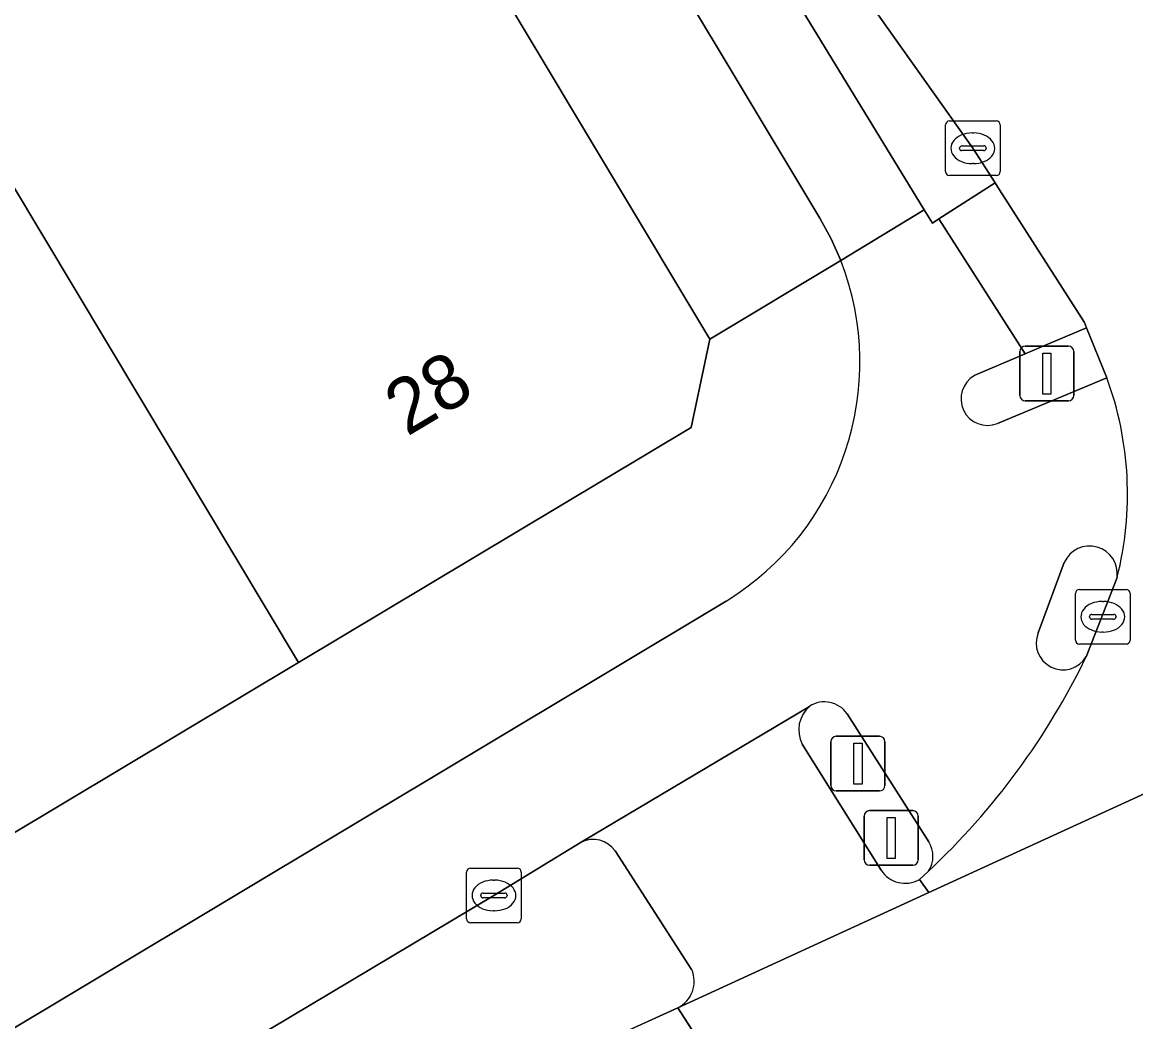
# Model space of a CAD drawing. Extents: x 159279 to 160377, y 384531 to 385888.
# Drawn here: x 160221.49 to 160241.84, y 384703.95 to 384722.23 of the extents above; entities that cross this region are included whole.
import ezdxf

# ---------------------------------------------------------------- set-up
doc = ezdxf.new("R2010")
doc.units = 0
for name, color, linetype in [('IMGEO_Drukknoppaal', 7, 'Continuous'), ('IMGEO_Fietspad_open', 7, 'Continuous'), ('IMGEO_Kolk', 7, 'Continuous'), ('IMGEO_Pand', 7, 'Continuous'), ('IMGEO_Pand_nummerreeks', 7, 'Continuous'), ('IMGEO_Rijbaan_lokaal_open', 7, 'Continuous'), ('IMGEO_Rijbaan_regionaal_gesloten', 7, 'Continuous'), ('IMGEO_Verkeerseiland_open', 7, 'Continuous'), ('IMGEO_Verkeersregelinstallatiepaal', 7, 'Continuous'), ('IMGEO_Voetpad_open', 7, 'Continuous')]:
    doc.layers.add(name, color=color, linetype=linetype)

msp = doc.modelspace()

# ---------------------------------------------------------------- linework, layer by layer
at = {"layer": 'IMGEO_Drukknoppaal'}
for p, q in [((160236.365, 384709.172), (160237.155, 384709.172)), ((160237.155, 384709.172), (160236.365, 384709.172)), ((160236.265, 384708.272), (160236.265, 384709.072)), ((160236.265, 384709.072), (160236.265, 384708.272)), ((160237.255, 384709.072), (160237.255, 384708.272)), ((160237.255, 384708.272), (160237.255, 384709.072)), ((160237.155, 384708.172), (160236.365, 384708.172)), ((160236.365, 384708.172), (160237.155, 384708.172))]:
    msp.add_line(p, q, dxfattribs=at)
msp.add_lwpolyline([(160236.685, 384709.047), (160236.835, 384709.047), (160236.835, 384708.297), (160236.685, 384708.297), (160236.685, 384709.047)], dxfattribs=at)
for centre, start, end in [((160236.365, 384709.072), 90, 180), ((160236.365, 384709.072), 90, 180), ((160237.155, 384709.072), 0, 90), ((160237.155, 384709.072), 360, 90), ((160236.365, 384708.272), 180, 270), ((160236.365, 384708.272), 180, 270), ((160237.155, 384708.272), 270, 0), ((160237.155, 384708.272), 270, 0)]:
    msp.add_arc(centre, 0.1, start, end, dxfattribs=at)
at = {"layer": 'IMGEO_Fietspad_open'}
for points in [[(160229.807, 384730.284), (160227.023, 384732.344), (160227.785, 384731.671), (160228.452, 384730.894), (160229.424, 384729.709), (160236.063, 384718.646), (160236.271, 384718.265), (160236.446, 384717.868), (160237.973, 384718.798), (160235.138, 384723.44)], [(160238.888, 384715.766), (160239.819, 384716.163), (160238.241, 384718.632), (160238.121, 384718.555), (160237.973, 384718.798), (160236.446, 384717.868)], [(160241.309, 384715.727), (160239.311, 384714.889)], [(160240.056, 384711.064), (160240.532, 384712.35)], [(160234.351, 384711.644), (160216.032, 384700.661), (160215.861, 384700.541), (160213.465, 384698.689), (160209.698, 384695.371)], [(160231.703, 384707.234), (160235.876, 384709.719)], [(160236.565, 384709.58), (160238.054, 384707.241)], [(160208.852, 384694.983), (160213.164, 384695.678), (160215.038, 384696.928), (160218.71, 384699.429), (160220.428, 384700.489), (160230.106, 384706.263), (160231.703, 384707.234)]]:
    msp.add_lwpolyline(points, dxfattribs=at)
for centre, radius, start, end in [((160231.682, 384716.007), 5.114, 301.4539, 21.3396), ((160239.132, 384715.343), 0.488, 119.949, 291.5495), ((160235.498, 384713.597), 6.19, 345.7594, 20.1328), ((160240.995, 384712.144), 0.507, 352.0197, 156.0581), ((160240.51, 384710.877), 0.491, 157.5733, 329.4535), ((160228.929, 384716.433), 13.335, 313.1594, 334.1886), ((160236.15, 384709.301), 0.5, 33.9369, 123.2514), ((160237.645, 384706.977), 0.487, 326.2717, 32.8716)]:
    msp.add_arc(centre, radius, start, end, dxfattribs=at)
at = {"layer": 'IMGEO_Kolk'}
for p, q in [((160238.36, 384719.496), (160238.36, 384720.348)), ((160238.435, 384720.422), (160239.287, 384720.422)), ((160239.361, 384720.348), (160239.361, 384719.496)), ((160238.848, 384720.202), (160238.873, 384720.202)), ((160238.662, 384719.965), (160239.06, 384719.965)), ((160238.619, 384719.916), (160238.619, 384719.928)), ((160239.057, 384719.879), (160238.659, 384719.879)), ((160239.103, 384719.928), (160239.103, 384719.916)), ((160238.871, 384719.642), (160238.846, 384719.642)), ((160239.287, 384719.422), (160238.435, 384719.422)), ((160240.81, 384711.856), (160241.662, 384711.856)), ((160240.735, 384710.93), (160240.735, 384711.782)), ((160241.223, 384711.636), (160241.248, 384711.636)), ((160241.736, 384711.782), (160241.736, 384710.93)), ((160241.037, 384711.399), (160241.435, 384711.399)), ((160240.994, 384711.35), (160240.994, 384711.362)), ((160241.432, 384711.313), (160241.034, 384711.313)), ((160241.478, 384711.362), (160241.478, 384711.35)), ((160241.246, 384711.076), (160241.221, 384711.076)), ((160241.662, 384710.856), (160240.81, 384710.856)), ((160229.681, 384706.761), (160230.533, 384706.761)), ((160229.606, 384705.835), (160229.606, 384706.687)), ((160230.094, 384706.541), (160230.119, 384706.541)), ((160230.607, 384706.687), (160230.607, 384705.835)), ((160229.908, 384706.304), (160230.306, 384706.304)), ((160229.865, 384706.255), (160229.865, 384706.267)), ((160230.303, 384706.218), (160229.905, 384706.218)), ((160230.349, 384706.267), (160230.349, 384706.255)), ((160230.117, 384705.981), (160230.092, 384705.981)), ((160230.533, 384705.761), (160229.681, 384705.761))]:
    msp.add_line(p, q, dxfattribs=at)
for points in [[(160238.36, 384719.496), (160238.36, 384720.348)], [(160238.435, 384720.422), (160239.287, 384720.422)], [(160239.361, 384720.348), (160239.361, 384719.496)], [(160239.287, 384719.422), (160238.435, 384719.422)], [(160240.81, 384711.856), (160241.662, 384711.856)], [(160240.735, 384710.93), (160240.735, 384711.782)], [(160241.736, 384711.782), (160241.736, 384710.93)], [(160241.662, 384710.856), (160240.81, 384710.856)], [(160229.681, 384706.761), (160230.533, 384706.761)], [(160229.606, 384705.835), (160229.606, 384706.687)], [(160230.607, 384706.687), (160230.607, 384705.835)], [(160230.533, 384705.761), (160229.681, 384705.761)]]:
    msp.add_lwpolyline(points, dxfattribs=at)
for centre, radius, start, end in [((160238.437, 384720.346), 0.0765, 91.552, 178.448), ((160238.437, 384720.346), 0.0765, 91.552, 178.448), ((160239.285, 384720.346), 0.0765, 1.552, 88.448), ((160239.285, 384720.346), 0.0765, 1.552, 88.448), ((160238.659, 384719.925), 0.0403, 85.8775, 175.7526), ((160239.064, 384719.927), 0.0386, 1.7309, 96.639), ((160238.656, 384719.915), 0.0366, 178.938, 274.7102), ((160239.06, 384719.922), 0.043, 264.8664, 352.4533), ((160238.437, 384719.498), 0.0765, 181.552, 268.448), ((160238.437, 384719.498), 0.0765, 181.552, 268.448), ((160239.285, 384719.498), 0.0765, 271.552, 358.448), ((160239.285, 384719.498), 0.0765, 271.552, 358.448), ((160240.812, 384711.78), 0.0765, 91.552, 178.448), ((160240.812, 384711.78), 0.0765, 91.552, 178.448), ((160241.66, 384711.78), 0.0765, 1.552, 88.448), ((160241.66, 384711.78), 0.0765, 1.552, 88.448), ((160241.034, 384711.359), 0.0403, 85.8775, 175.7526), ((160241.439, 384711.361), 0.0386, 1.7309, 96.639), ((160241.031, 384711.349), 0.0366, 178.938, 274.7102), ((160241.435, 384711.356), 0.043, 264.8664, 352.4533), ((160240.812, 384710.932), 0.0765, 181.552, 268.448), ((160240.812, 384710.932), 0.0765, 181.552, 268.448), ((160241.66, 384710.932), 0.0765, 271.552, 358.448), ((160241.66, 384710.932), 0.0765, 271.552, 358.448), ((160229.683, 384706.685), 0.0765, 91.552, 178.448), ((160229.683, 384706.685), 0.0765, 91.552, 178.448), ((160230.531, 384706.685), 0.0765, 1.552, 88.448), ((160230.531, 384706.685), 0.0765, 1.552, 88.448), ((160229.905, 384706.264), 0.0403, 85.8775, 175.7526), ((160230.31, 384706.266), 0.0386, 1.7309, 96.639), ((160229.902, 384706.254), 0.0366, 178.938, 274.7102), ((160230.306, 384706.261), 0.043, 264.8664, 352.4533), ((160229.683, 384705.837), 0.0765, 181.552, 268.448), ((160229.683, 384705.837), 0.0765, 181.552, 268.448), ((160230.531, 384705.837), 0.0765, 271.552, 358.448), ((160230.531, 384705.837), 0.0765, 271.552, 358.448)]:
    msp.add_arc(centre, radius, start, end, dxfattribs=at)
for centre, major_axis, ratio, start_param, end_param in [((160238.847, 384719.922), (-0.387, 0.002), 0.722429, 4.712389, 7.853982), ((160238.872, 384719.922), (-0.39, 0.002), 0.717154, 1.570796, 4.712389), ((160241.222, 384711.356), (-0.387, 0.002), 0.722429, 4.712389, 7.853982), ((160241.247, 384711.356), (-0.39, 0.002), 0.717154, 1.570796, 4.712389), ((160230.093, 384706.261), (-0.387, 0.002), 0.722429, 4.712389, 7.853982), ((160230.118, 384706.261), (-0.39, 0.002), 0.717154, 1.570796, 4.712389)]:
    msp.add_ellipse(centre, major_axis=major_axis, ratio=ratio, start_param=start_param, end_param=end_param, dxfattribs=at)
at = {"layer": 'IMGEO_Pand'}
for points in [[(160228.626, 384725.496), (160216.131, 384733.782), (160213.797, 384730.264), (160212.868, 384728.868), (160216.684, 384726.333), (160219.016, 384723.887), (160218.71, 384723.595), (160221.291, 384719.283), (160226.536, 384710.521), (160233.711, 384714.815), (160234.053, 384716.435)], [(160221.291, 384719.283), (160218.71, 384723.595), (160219.016, 384723.887), (160216.684, 384726.333), (160212.868, 384728.868), (160210.31, 384725.012), (160210.614, 384724.504), (160211.2, 384723.578), (160212.814, 384720.882), (160215.592, 384722.544), (160216.678, 384720.731), (160213.9, 384719.068), (160214.877, 384717.436), (160215.032, 384717.529), (160215.91, 384716.062), (160213.333, 384714.519), (160210.528, 384712.841), (160215.774, 384704.079), (160226.536, 384710.521)]]:
    msp.add_lwpolyline(points, close=True, dxfattribs=at)
at = {"layer": 'IMGEO_Rijbaan_lokaal_open'}
for points in [[(160234.789, 384725.506), (160235.686, 384724.407), (160235.865, 384724.154), (160238.861, 384719.922), (160239.269, 384719.29), (160239.349, 384719.165), (160240.902, 384716.738), (160240.941, 384716.641), (160241.309, 384715.727)], [(160238.05, 384706.706), (160237.883, 384706.552), (160238.055, 384706.313), (160265.014, 384718.672)], [(160241.497, 384712.074), (160240.933, 384710.627)]]:
    msp.add_lwpolyline(points, dxfattribs=at)
for centre, radius, start, end in [((160235.498, 384713.597), 6.19, 345.7594, 20.1328), ((160228.929, 384716.433), 13.335, 313.1594, 334.1886)]:
    msp.add_arc(centre, radius, start, end, dxfattribs=at)
at = {"layer": 'IMGEO_Rijbaan_regionaal_gesloten'}
for points in [[(160270.455, 384710.933), (160273.089, 384712.144), (160276.644, 384713.822), (160276.759, 384713.874), (160281.139, 384715.888), (160278.405, 384717.689), (160275.5, 384719.602), (160272.051, 384721.874), (160266.945, 384719.582), (160266.784, 384719.462), (160266.631, 384719.392), (160265.014, 384718.672), (160238.055, 384706.313), (160233.466, 384704.207), (160235.287, 384701.39), (160237.05, 384698.663), (160241.441, 384700.693), (160241.581, 384700.756), (160245.566, 384702.544), (160245.7, 384702.604), (160248.278, 384703.781)], [(160235.287, 384701.39), (160233.466, 384704.207), (160231.278, 384703.214), (160230.141, 384702.67), (160219.508, 384697.068), (160200.698, 384685.93), (160200.497, 384685.824), (160189.117, 384679.082), (160181.729, 384675.34), (160172.142, 384670.868), (160164.447, 384667.279), (160144.064, 384657.707), (160128.143, 384650.259), (160109.527, 384641.533), (160090.922, 384632.804), (160077.964, 384626.718), (160075.411, 384625.619), (160055.375, 384617.743), (160046.751, 384614.401), (160035.431, 384610.146), (160016.807, 384603.547), (160011.467, 384601.612), (160008.405, 384600.585)]]:
    msp.add_lwpolyline(points, dxfattribs=at)
at = {"layer": 'IMGEO_Verkeerseiland_open'}
for points in [[(160235.138, 384723.44), (160237.973, 384718.798), (160238.121, 384718.555), (160238.241, 384718.632), (160239.269, 384719.29), (160238.861, 384719.922), (160235.865, 384724.154)], [(160240.941, 384716.641), (160240.158, 384716.308), (160239.819, 384716.163), (160238.888, 384715.766)], [(160239.311, 384714.889), (160241.309, 384715.727), (160240.941, 384716.641)], [(160240.532, 384712.35), (160240.056, 384711.064)], [(160240.933, 384710.627), (160241.497, 384712.074)], [(160238.054, 384707.241), (160236.565, 384709.58)], [(160235.743, 384709.029), (160237.184, 384706.721)], [(160231.703, 384707.234), (160230.106, 384706.263), (160220.428, 384700.489), (160218.71, 384699.429), (160215.038, 384696.928)], [(160233.721, 384704.907), (160232.322, 384707.079)], [(160237.883, 384706.552), (160238.05, 384706.706)], [(160219.508, 384697.068), (160230.141, 384702.67), (160231.278, 384703.214), (160233.466, 384704.207)]]:
    msp.add_lwpolyline(points, dxfattribs=at)
for centre, radius, start, end in [((160239.132, 384715.343), 0.488, 119.949, 291.5495), ((160240.995, 384712.144), 0.507, 352.0197, 156.0581), ((160240.51, 384710.877), 0.491, 157.5733, 329.4535), ((160236.15, 384709.301), 0.5, 33.9369, 123.2514), ((160236.245, 384709.29), 0.566, 130.7145, 207.4652), ((160231.923, 384706.799), 0.487, 35.0448, 116.8391), ((160237.645, 384706.977), 0.487, 326.2717, 32.8716), ((160237.624, 384707.012), 0.528, 213.4403, 299.3761), ((160233.228, 384704.69), 0.539, 296.2567, 23.7114)]:
    msp.add_arc(centre, radius, start, end, dxfattribs=at)
at = {"layer": 'IMGEO_Verkeersregelinstallatiepaal'}
for p, q in [((160239.818, 384716.304), (160240.608, 384716.304)), ((160240.608, 384716.304), (160239.818, 384716.304)), ((160239.718, 384715.404), (160239.718, 384716.204)), ((160239.718, 384716.204), (160239.718, 384715.404)), ((160240.708, 384716.204), (160240.708, 384715.404)), ((160240.708, 384715.404), (160240.708, 384716.204)), ((160240.608, 384715.304), (160239.818, 384715.304)), ((160239.818, 384715.304), (160240.608, 384715.304)), ((160236.973, 384707.813), (160237.763, 384707.813)), ((160237.763, 384707.813), (160236.973, 384707.813)), ((160236.873, 384706.913), (160236.873, 384707.713)), ((160236.873, 384707.713), (160236.873, 384706.913)), ((160237.863, 384707.713), (160237.863, 384706.913)), ((160237.863, 384706.913), (160237.863, 384707.713)), ((160237.763, 384706.813), (160236.973, 384706.813)), ((160236.973, 384706.813), (160237.763, 384706.813))]:
    msp.add_line(p, q, dxfattribs=at)
for points in [[(160240.138, 384716.179), (160240.288, 384716.179), (160240.288, 384715.429), (160240.138, 384715.429), (160240.138, 384716.179)], [(160237.293, 384707.688), (160237.443, 384707.688), (160237.443, 384706.938), (160237.293, 384706.938), (160237.293, 384707.688)]]:
    msp.add_lwpolyline(points, dxfattribs=at)
for centre, start, end in [((160239.818, 384716.204), 90, 180), ((160239.818, 384716.204), 90, 180), ((160240.608, 384716.204), 0, 90), ((160240.608, 384716.204), 360, 90), ((160239.818, 384715.404), 180, 270), ((160239.818, 384715.404), 180, 270), ((160240.608, 384715.404), 270, 0), ((160240.608, 384715.404), 270, 0), ((160236.973, 384707.713), 90, 180), ((160236.973, 384707.713), 90, 180), ((160237.763, 384707.713), 0, 90), ((160237.763, 384707.713), 360, 90), ((160236.973, 384706.913), 180, 270), ((160236.973, 384706.913), 180, 270), ((160237.763, 384706.913), 270, 0), ((160237.763, 384706.913), 270, 0)]:
    msp.add_arc(centre, 0.1, start, end, dxfattribs=at)
at = {"layer": 'IMGEO_Voetpad_open'}
for points in [[(160216.131, 384733.782), (160228.626, 384725.496), (160234.053, 384716.435), (160236.446, 384717.868), (160236.271, 384718.265), (160236.063, 384718.646), (160229.424, 384729.709), (160228.452, 384730.894), (160227.785, 384731.671), (160227.023, 384732.344), (160226.388, 384732.791), (160223.677, 384734.62), (160222.024, 384735.711), (160221.746, 384735.296), (160218.617, 384737.39)], [(160236.446, 384717.868), (160234.053, 384716.435), (160233.711, 384714.815), (160226.536, 384710.521), (160215.774, 384704.079), (160210.181, 384700.731), (160209.205, 384702.359), (160207.585, 384701.666), (160207.222, 384701.494), (160207.161, 384701.621), (160205.775, 384700.964), (160205.399, 384701.757), (160188.741, 384693.857), (160189.159, 384693.013), (160191.647, 384687.991), (160192.168, 384688.28), (160192.642, 384687.41), (160205.567, 384694.398), (160205.914, 384694.514), (160208.852, 384694.983)], [(160209.698, 384695.371), (160213.465, 384698.689), (160215.861, 384700.541), (160216.032, 384700.661), (160234.351, 384711.644)], [(160235.876, 384709.719), (160231.703, 384707.234)], [(160237.184, 384706.721), (160235.743, 384709.029)], [(160232.322, 384707.079), (160233.721, 384704.907)], [(160233.466, 384704.207), (160238.055, 384706.313), (160237.883, 384706.552)]]:
    msp.add_lwpolyline(points, dxfattribs=at)
msp.add_lwpolyline([(160239.349, 384719.165), (160239.269, 384719.29), (160238.241, 384718.632), (160239.819, 384716.163), (160240.158, 384716.308), (160240.941, 384716.641), (160240.902, 384716.738)], close=True, dxfattribs=at)
for centre, radius, start, end in [((160231.682, 384716.007), 5.114, 301.4539, 21.3396), ((160236.245, 384709.29), 0.566, 130.7145, 207.4652), ((160231.923, 384706.799), 0.487, 35.0448, 116.8391), ((160237.624, 384707.012), 0.528, 213.4403, 299.3761), ((160233.228, 384704.69), 0.539, 296.2567, 23.7114)]:
    msp.add_arc(centre, radius, start, end, dxfattribs=at)

# ---------------------------------------------------------------- texts
at = {"layer": 'IMGEO_Pand_nummerreeks'}
msp.add_text('28', height=1, rotation=30.9053, dxfattribs=at).set_placement((160228.518, 384714.644))

doc.saveas('drawing.dxf')
